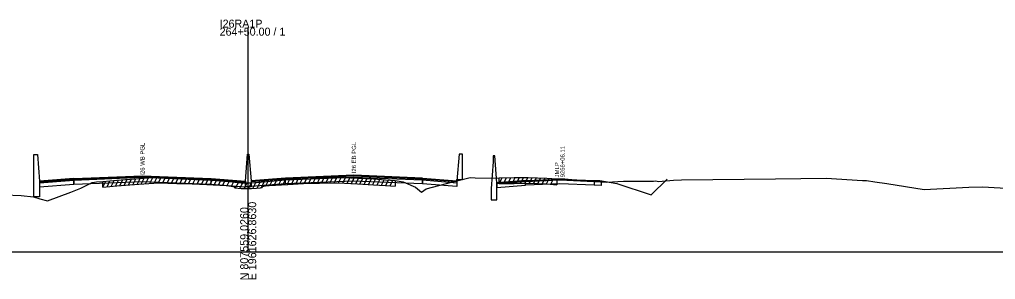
# Model space of a CAD drawing. Extents: x 1017 to 19997, y -1947 to 50737.
# Drawn here: x 10520 to 10861.4, y 14490.3 to 14581.2 of the extents above; entities that cross this region are included whole.
import ezdxf

# ---------------------------------------------------------------- set-up
doc = ezdxf.new("R2010")
doc.units = 0
for name, color, linetype in [('RD_GPK_XS_Cell', 7, 'Continuous'), ('RD_XS_Base', 7, 'Continuous'), ('RD_XS_ExGround', 7, 'Continuous'), ('RD_XS_ExPaveRet', 7, 'Continuous'), ('RD_XS_Greenside', 7, 'Continuous'), ('RD_XS_MedBWall', 7, 'Continuous'), ('RD_XS_Pave', 7, 'Continuous'), ('RD_XS_PaveOvlay', 7, 'Continuous'), ('RD_XS_TieSlope', 7, 'Continuous'), ('RD_XS_TX_Notes', 7, 'Continuous')]:
    doc.layers.add(name, color=color, linetype=linetype)

msp = doc.modelspace()

# ---------------------------------------------------------------- linework, layer by layer
at = {"layer": 'RD_GPK_XS_Cell'}
for p, q in [((10600, 14500), (10600, 14578.33)), ((10000, 14500), (10600, 14500)), ((10600, 14500), (11200, 14500))]:
    msp.add_line(p, q, dxfattribs=at)
at = {"layer": 'RD_XS_Base'}
for points in [[(10539, 14524.95), (10527, 14523.99)], [(10539, 14523.61), (10539, 14524.95)], [(10539.05, 14524.95), (10539.05, 14523.61)], [(10539.05, 14523.61), (10563, 14524.58), (10587, 14523.62)], [(10587, 14523.62), (10587, 14524.96)], [(10599, 14524.01), (10587, 14524.96)], [(10599, 14522.67), (10599, 14524.01)], [(10601, 14522.8), (10601, 14524.14)], [(10613, 14523.74), (10613, 14525.08)], [(10660.95, 14523.74), (10637, 14524.71), (10613, 14523.74)], [(10660.95, 14523.74), (10660.95, 14525.08)], [(10661, 14525.08), (10661, 14523.74)], [(10661, 14525.08), (10673, 14524.12)], [(10661, 14523.74), (10661, 14525.08)], [(10673, 14524.12), (10673, 14522.78)], [(10697, 14524.61), (10687, 14523.81)], [(10697, 14524.61), (10709, 14525.09), (10721, 14524.61)], [(10697, 14523.28), (10697, 14524.61)], [(10721, 14524.61), (10721, 14523.3)], [(10721, 14524.61), (10723, 14524.53), (10723.5, 14524.51)], [(10723.5, 14524.51), (10723.5, 14523.18)], [(10527, 14523.99), (10527, 14522.65)], [(10527, 14522.65), (10539, 14523.61)], [(10539.05, 14523.61), (10539, 14523.61)], [(10587, 14523.62), (10599, 14522.67)], [(10613, 14523.74), (10601, 14522.8)], [(10661, 14523.74), (10660.95, 14523.74)], [(10673, 14522.78), (10661, 14523.74)], [(10687, 14523.81), (10687, 14522.48)], [(10687, 14522.48), (10697, 14523.28)], [(10721, 14523.3), (10709, 14523.76), (10697, 14523.28)], [(10723.5, 14523.18), (10721, 14523.3)]]:
    msp.add_lwpolyline(points, dxfattribs=at)
at = {"layer": 'RD_XS_ExGround'}
msp.add_lwpolyline([(10514.89, 14519.89), (10520.62, 14519.65), (10524.91, 14519.22), (10527.11, 14518.49), (10529.75, 14517.77), (10537.98, 14520.79), (10541.48, 14522.22), (10544.47, 14523.73), (10545.47, 14524.21), (10546.18, 14524.31), (10546.96, 14524.39), (10549.11, 14524.57), (10554.05, 14525.01), (10557.04, 14525.25), (10561.74, 14525.6), (10568.7, 14526.11), (10574.98, 14525.86), (10580.44, 14525.68), (10585.5, 14525.45), (10592.34, 14525.19), (10594, 14524.92), (10595.14, 14524.74), (10595.27, 14524.37), (10597.54, 14524.13), (10598.39, 14524.1), (10599.59, 14524.08), (10600, 14524.07), (10601.14, 14524.06), (10602.93, 14524.26), (10604.35, 14524.37), (10604.49, 14524.46), (10604.87, 14524.47), (10605.03, 14524.85), (10606.05, 14524.98), (10607.31, 14525.14), (10613.89, 14525.51), (10619.3, 14525.82), (10624.94, 14525.93), (10631.3, 14526.07), (10638.29, 14525.72), (10643.86, 14525.44), (10647.98, 14525.16), (10651.44, 14524.92), (10654.22, 14524.46), (10658.54, 14522.55), (10660.67, 14520.88), (10662.22, 14522.03), (10671.53, 14524.42), (10677.63, 14525.93), (10679.39, 14525.83), (10686.71, 14525.69), (10687.85, 14525.83), (10693.02, 14525.9), (10697.94, 14525.99), (10704.46, 14525.69), (10707.97, 14525.44), (10710.77, 14525.51), (10718.07, 14524.81), (10719.08, 14524.75), (10723.29, 14524.45), (10725.47, 14524.31), (10731.33, 14524.7), (10731.96, 14524.7), (10732.69, 14524.71), (10736.71, 14524.69), (10737.25, 14524.69), (10738.02, 14524.7), (10741.11, 14524.65), (10741.75, 14524.68), (10742.62, 14524.77), (10743.58, 14524.61), (10748.83, 14525.01), (10751.61, 14525.16), (10784.42, 14525.48), (10802.17, 14525.67), (10814.91, 14524.88), (10816.25, 14524.89), (10819.26, 14524.48), (10823.37, 14523.86), (10836.48, 14521.79), (10852.11, 14522.52), (10856.9, 14522.74), (10875.26, 14521.66)], dxfattribs=at)
at = {"layer": 'RD_XS_ExPaveRet'}
for p, q in [((10549.11, 14522.57), (10550.15, 14524.67)), ((10549.11, 14522.57), (10549.11, 14524.57)), ((10550.61, 14522.71), (10551.65, 14524.8)), ((10552.11, 14522.84), (10553.15, 14524.93)), ((10553.61, 14522.97), (10554.65, 14525.06)), ((10555.11, 14523.1), (10556.15, 14525.18)), ((10556.61, 14523.22), (10557.65, 14525.3)), ((10558.11, 14523.33), (10559.15, 14525.41)), ((10559.61, 14523.44), (10560.65, 14525.52)), ((10561.11, 14523.55), (10562.15, 14525.63)), ((10561.74, 14523.6), (10568.7, 14524.11)), ((10562.61, 14523.66), (10563.64, 14525.74)), ((10564.11, 14523.77), (10565.14, 14525.85)), ((10565.61, 14523.88), (10566.64, 14525.96)), ((10567.11, 14523.99), (10568.14, 14526.07)), ((10568.61, 14524.1), (10569.59, 14526.07)), ((10568.7, 14524.11), (10574.98, 14523.86)), ((10570.11, 14524.05), (10571.09, 14526.02)), ((10571.61, 14524), (10572.59, 14525.96)), ((10573.11, 14523.94), (10574.09, 14525.9)), ((10574.61, 14523.88), (10575.59, 14525.84)), ((10576.11, 14523.83), (10577.09, 14525.79)), ((10577.61, 14523.78), (10578.59, 14525.74)), ((10579.11, 14523.73), (10580.09, 14525.69)), ((10580.61, 14523.68), (10581.58, 14525.63)), ((10582.11, 14523.61), (10583.08, 14525.56)), ((10583.61, 14523.54), (10584.58, 14525.49)), ((10585.11, 14523.47), (10586.09, 14525.43)), ((10586.61, 14523.41), (10587.59, 14525.37)), ((10588.11, 14523.35), (10589.09, 14525.31)), ((10589.61, 14523.29), (10590.59, 14525.25)), ((10591.11, 14523.24), (10592.09, 14525.2)), ((10592.61, 14523.14), (10593.53, 14524.99)), ((10594.11, 14522.9), (10595.04, 14524.76)), ((10595.61, 14522.34), (10596.56, 14524.24)), ((10597.11, 14522.18), (10598.07, 14524.11)), ((10598.61, 14522.1), (10599.6, 14524.08)), ((10600.11, 14522.07), (10601.1, 14524.06)), ((10601.61, 14522.11), (10602.66, 14524.23)), ((10603.11, 14522.27), (10604.15, 14524.36)), ((10604.61, 14522.46), (10605.85, 14524.96)), ((10606.11, 14522.99), (10607.17, 14525.12)), ((10607.61, 14523.16), (10608.64, 14525.21)), ((10609.11, 14523.24), (10610.14, 14525.3)), ((10610.61, 14523.32), (10611.64, 14525.38)), ((10612.11, 14523.41), (10613.14, 14525.46)), ((10613.61, 14523.49), (10614.64, 14525.55)), ((10615.11, 14523.58), (10616.14, 14525.64)), ((10616.61, 14523.66), (10617.64, 14525.72)), ((10618.11, 14523.75), (10619.14, 14525.81)), ((10619.61, 14523.82), (10620.62, 14525.84)), ((10621.11, 14523.85), (10622.12, 14525.87)), ((10622.61, 14523.88), (10623.62, 14525.9)), ((10624.11, 14523.91), (10625.12, 14525.94)), ((10624.94, 14523.93), (10631.3, 14524.07)), ((10625.61, 14523.95), (10626.62, 14525.97)), ((10627.11, 14523.98), (10628.12, 14526)), ((10628.61, 14524.01), (10629.62, 14526.03)), ((10630.11, 14524.04), (10631.12, 14526.06)), ((10631.3, 14524.07), (10638.29, 14523.72)), ((10631.61, 14524.05), (10632.58, 14526)), ((10633.11, 14523.98), (10634.08, 14525.93)), ((10634.61, 14523.9), (10635.58, 14525.85)), ((10636.11, 14523.83), (10637.08, 14525.78)), ((10637.61, 14523.75), (10638.58, 14525.7)), ((10639.11, 14523.68), (10640.08, 14525.63)), ((10640.61, 14523.6), (10641.58, 14525.55)), ((10642.11, 14523.53), (10643.08, 14525.48)), ((10643.61, 14523.45), (10644.58, 14525.39)), ((10645.11, 14523.36), (10646.07, 14525.29)), ((10646.61, 14523.25), (10647.57, 14525.19)), ((10648.11, 14523.15), (10649.07, 14525.09)), ((10649.61, 14523.05), (10650.57, 14524.98)), ((10651.44, 14524.92), (10651.44, 14522.92)), ((10687.85, 14523.83), (10688.86, 14525.85)), ((10687.85, 14523.83), (10687.85, 14525.83)), ((10689.35, 14523.85), (10690.36, 14525.87)), ((10690.85, 14523.87), (10691.86, 14525.89)), ((10692.35, 14523.89), (10693.36, 14525.91)), ((10693.85, 14523.92), (10694.86, 14525.94)), ((10695.35, 14523.94), (10696.36, 14525.96)), ((10696.85, 14523.97), (10697.86, 14525.99)), ((10698.35, 14523.97), (10699.33, 14525.93)), ((10699.85, 14523.9), (10700.83, 14525.86)), ((10701.35, 14523.83), (10702.33, 14525.79)), ((10702.85, 14523.77), (10703.83, 14525.72)), ((10704.35, 14523.7), (10705.32, 14525.63)), ((10705.85, 14523.59), (10706.82, 14525.52)), ((10707.97, 14525.44), (10707.97, 14523.44)), ((10549.11, 14522.57), (10554.05, 14523.01)), ((10554.05, 14523.01), (10557.04, 14523.25)), ((10557.04, 14523.25), (10561.74, 14523.6)), ((10574.98, 14523.86), (10580.44, 14523.68)), ((10580.44, 14523.68), (10585.5, 14523.45)), ((10585.5, 14523.45), (10592.34, 14523.19)), ((10592.34, 14523.19), (10594, 14522.92)), ((10594, 14522.92), (10595.14, 14522.74)), ((10595.14, 14522.74), (10595.27, 14522.37)), ((10595.27, 14522.37), (10597.54, 14522.13)), ((10597.54, 14522.13), (10598.39, 14522.1)), ((10598.39, 14522.1), (10599.59, 14522.08)), ((10599.59, 14522.08), (10600, 14522.07)), ((10600, 14522.07), (10601.14, 14522.06)), ((10601.14, 14522.06), (10602.93, 14522.26)), ((10602.93, 14522.26), (10604.35, 14522.37)), ((10604.35, 14522.37), (10604.49, 14522.46)), ((10604.49, 14522.46), (10604.87, 14522.47)), ((10604.87, 14522.47), (10605.03, 14522.85)), ((10605.03, 14522.85), (10606.05, 14522.98)), ((10606.05, 14522.98), (10607.31, 14523.14)), ((10607.31, 14523.14), (10613.89, 14523.51)), ((10613.89, 14523.51), (10619.3, 14523.82)), ((10619.3, 14523.82), (10624.94, 14523.93)), ((10638.29, 14523.72), (10643.86, 14523.44)), ((10643.86, 14523.44), (10647.98, 14523.16)), ((10647.98, 14523.16), (10651.44, 14522.92)), ((10687.85, 14523.83), (10693.02, 14523.9)), ((10693.02, 14523.9), (10697.94, 14523.99)), ((10697.94, 14523.99), (10704.46, 14523.69)), ((10704.46, 14523.69), (10707.97, 14523.44))]:
    msp.add_line(p, q, dxfattribs=at)
at = {"layer": 'RD_XS_Greenside'}
for points in [[(10723, 14524.85), (10729, 14523.89)], [(10729, 14523.89), (10741, 14519.89)]]:
    msp.add_lwpolyline(points, dxfattribs=at)
at = {"layer": 'RD_XS_MedBWall'}
for points in [[(10525, 14519.19), (10525, 14534.01)], [(10525, 14534.01), (10526.25, 14534.01), (10527, 14524.67)], [(10599, 14524.67), (10599.75, 14534.14), (10600.25, 14534.14), (10601, 14524.8)], [(10675, 14534.14), (10673.75, 14534.14), (10673, 14524.8)], [(10675, 14525.28), (10675, 14534.14)], [(10685.75, 14531.47), (10685, 14522.13)], [(10687, 14524.13), (10686.25, 14533.47), (10685.75, 14533.47)], [(10685.75, 14533.47), (10685.75, 14531.47)], [(10527, 14524.67), (10527, 14519.19)], [(10599, 14522.67), (10599, 14524.67)], [(10601, 14524.8), (10601, 14522.67)], [(10673, 14524.8), (10673, 14525.28)], [(10673, 14525.28), (10675, 14525.28)], [(10687, 14518.13), (10687, 14524.13)], [(10601, 14522.67), (10599, 14522.67)], [(10685, 14522.13), (10685, 14518.13)], [(10527, 14519.19), (10525, 14519.19)], [(10685, 14518.13), (10687, 14518.13)]]:
    msp.add_lwpolyline(points, dxfattribs=at)
at = {"layer": 'RD_XS_Pave'}
for points in [[(10539, 14525.29), (10527, 14524.33)], [(10527, 14524.33), (10527, 14523.99)], [(10539, 14524.95), (10539, 14525.29)], [(10539.05, 14524.95), (10539, 14524.95)], [(10539.05, 14525.29), (10563, 14526.26), (10587, 14525.3)], [(10587, 14524.96), (10563, 14525.92), (10539.05, 14524.95)], [(10539.05, 14524.95), (10539.05, 14525.29)], [(10587, 14525.3), (10587, 14524.96)], [(10587, 14525.3), (10599, 14524.35)], [(10599, 14524.35), (10599, 14524.01)], [(10613, 14525.42), (10601, 14524.48)], [(10601, 14524.14), (10613, 14525.08)], [(10601, 14524.48), (10601, 14524.14)], [(10660.95, 14525.42), (10637, 14526.38), (10613, 14525.42)], [(10613, 14525.08), (10637, 14526.05), (10660.95, 14525.08)], [(10613, 14525.42), (10613, 14525.08)], [(10660.95, 14525.08), (10660.95, 14525.42)], [(10660.95, 14525.42), (10661, 14525.42)], [(10661, 14525.08), (10660.95, 14525.08)], [(10661, 14525.42), (10661, 14525.08)], [(10661, 14525.08), (10661, 14525.42)], [(10673, 14524.46), (10673, 14524.12)]]:
    msp.add_lwpolyline(points, dxfattribs=at)
at = {"layer": 'RD_XS_PaveOvlay'}
for points in [[(10539, 14525.63), (10527, 14524.67)], [(10527, 14524.67), (10527, 14524.33)], [(10539.05, 14525.63), (10539, 14525.63)], [(10539, 14525.63), (10539, 14525.29)], [(10539, 14525.29), (10539.05, 14525.29)], [(10539.05, 14525.63), (10563, 14526.59), (10587, 14525.63)], [(10539.05, 14525.29), (10539.05, 14525.63)], [(10587, 14525.63), (10587, 14525.3)], [(10587, 14525.63), (10599, 14524.67)], [(10599, 14524.67), (10599, 14524.35)], [(10613, 14525.76), (10601, 14524.8)], [(10601, 14524.8), (10601, 14524.48)], [(10660.95, 14525.76), (10637, 14526.72), (10613, 14525.76)], [(10613, 14525.76), (10613, 14525.42)], [(10660.95, 14525.42), (10660.95, 14525.76)], [(10660.95, 14525.76), (10661, 14525.76)], [(10661, 14525.76), (10661, 14525.42)], [(10661, 14525.76), (10673, 14524.8)], [(10661, 14525.42), (10661, 14525.76)], [(10673, 14524.46), (10661, 14525.42)], [(10673, 14524.8), (10673, 14524.46)], [(10697, 14524.93), (10687, 14524.13)], [(10687, 14523.81), (10697, 14524.61)], [(10687, 14524.13), (10687, 14523.81)], [(10697, 14524.93), (10709, 14525.41), (10721, 14524.93)], [(10721, 14524.61), (10709, 14525.09), (10697, 14524.61)], [(10697, 14524.61), (10697, 14524.93)], [(10721, 14524.93), (10721, 14524.61)], [(10721, 14524.93), (10723, 14524.85)], [(10723, 14524.53), (10721, 14524.61)], [(10723, 14524.85), (10723, 14524.53)]]:
    msp.add_lwpolyline(points, dxfattribs=at)
at = {"layer": 'RD_XS_TieSlope'}
msp.add_lwpolyline([(10741, 14519.89), (10746.51, 14525.4)], dxfattribs=at)

# ---------------------------------------------------------------- texts
at = {"layer": 'RD_GPK_XS_Cell'}
for s, p in [('I26RA1P', (10590, 14578.33)), ('264+50.00 / 1', (10590, 14575.53))]:
    msp.add_text(s, height=2.8, dxfattribs=at).set_placement(p)
for s, p in [('E 1961626.8630', (10602.8, 14490)), ('N 807559.0260', (10600, 14490))]:
    msp.add_text(s, height=2.8, rotation=90, dxfattribs=at).set_placement(p)
at = {"layer": 'RD_XS_TX_Notes'}
for s, p in [('I26 WB PGL', (10563.75, 14526.59)), ('I26 EB PGL', (10637.75, 14527.45)), (' 9266+06.11', (10710.73, 14525.41)), (' JMLP', (10708.77, 14525.41))]:
    msp.add_text(s, height=1.5, rotation=90, dxfattribs=at).set_placement(p)

doc.saveas('drawing.dxf')
